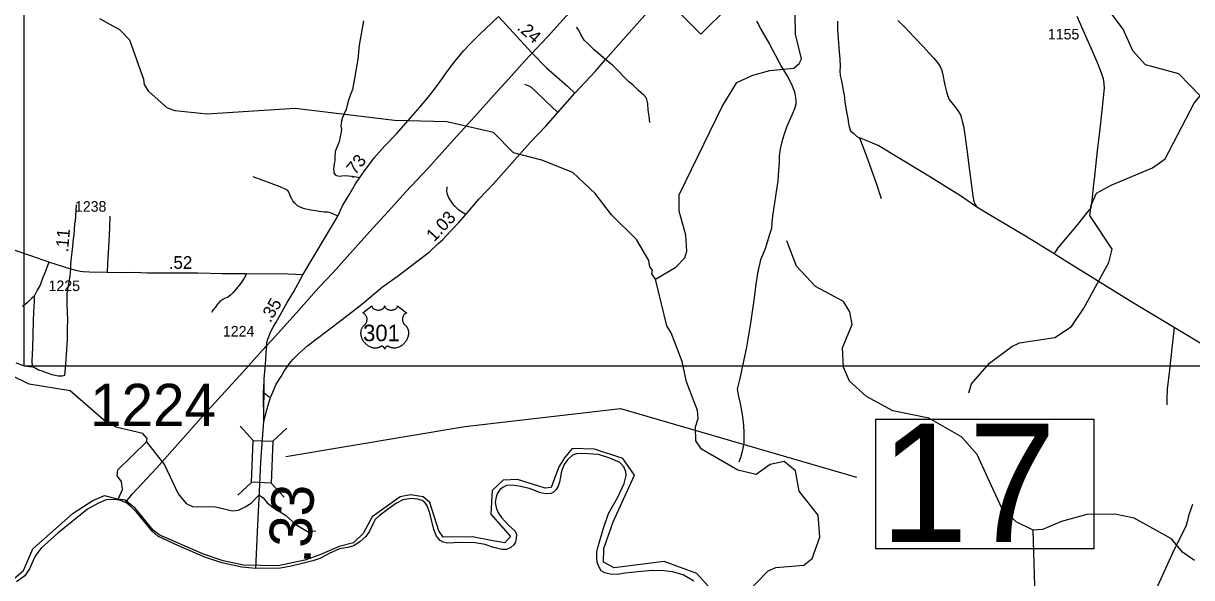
# Model space of a CAD drawing. Extents: x 2290615 to 2522933, y 819489 to 1012715.
# Drawn here: x 2383200 to 2397002, y 876281 to 882832 of the extents above; entities that cross this region are included whole.
import ezdxf

# ---------------------------------------------------------------- set-up
doc = ezdxf.new("R2010")
doc.units = 0
for name, color, linetype in [('Exist Boundary Political CountyLine', 7, 'Continuous'), ('Exist Hydrographic Misc Water Feature', 7, 'Continuous'), ('Exist Railroad Mainline', 7, 'Continuous'), ('Exist Road Non-System Type 51', 7, 'Continuous'), ('Exist Road Primary NC Attributed', 7, 'Continuous'), ('Exist Road Primary NC Service Mileage Hundredths English Label', 7, 'Continuous'), ('Exist Road Primary NC Shield CELL', 7, 'Continuous'), ('Exist Road Primary US Attributed', 7, 'Continuous'), ('Exist Road Primary US Mileage Hundredths English Label', 7, 'Continuous'), ('Exist Road Primary US Shield CELL', 7, 'Continuous'), ('Exist Road Primary US Shield Number Label', 7, 'Continuous'), ('Exist Road Primary US Structure Standard Bridge CELL', 7, 'Continuous'), ('Exist Road Primary US Structure Standard Bridge Number Label', 7, 'Continuous'), ('Exist Road Secondary Mileage Hundredths English Label', 7, 'Continuous'), ('Exist Road Secondary Type 51 Attributed', 7, 'Continuous'), ('Exist Road Secondary Type 51 Number Label', 7, 'Continuous'), ('Map Preparation Inset Cut Line', 7, 'Continuous')]:
    doc.layers.add(name, color=color, linetype=linetype)

msp = doc.modelspace()

# ---------------------------------------------------------------- linework, layer by layer
at = {"layer": 'Exist Boundary Political CountyLine'}
for points in [[(2391121, 876238), (2390994, 876315), (2390869, 876351), (2390767, 876363), (2390634, 876367), (2390459, 876349), (2390310, 876333), (2390218, 876317), (2390131, 876323), (2390071, 876337), (2390027, 876363), (2389993, 876420), (2389979, 876464), (2389976, 876520), (2389974, 876588), (2389989, 876651), (2390051, 876853), (2390113, 877038), (2390223, 877234), (2390298, 877392), (2390320, 877490), (2390318, 877532), (2390294, 877589), (2390248, 877643), (2390129, 877693), (2389993, 877735), (2389798, 877749), (2389735, 877745), (2389689, 877729), (2389629, 877675), (2389587, 877617)], [(2389587, 877617), (2389556, 877541), (2389546, 877472), (2389534, 877408), (2389516, 877362), (2389496, 877324), (2389462, 877291), (2389434, 877275), (2389363, 877271), (2389299, 877289), (2389192, 877330), (2389076, 877360), (2388975, 877374), (2388909, 877370), (2388871, 877352), (2388829, 877322), (2388799, 877271), (2388782, 877215), (2388774, 877171), (2388786, 877109), (2388805, 877054), (2388847, 876992), (2388933, 876902), (2389009, 876832), (2389025, 876790), (2389021, 876748), (2389013, 876702), (2388994, 876670), (2388958, 876636), (2388906, 876615), (2388852, 876613), (2388743, 876642), (2388655, 876672), (2388538, 876692), (2388355, 876696), (2388213, 876690), (2388160, 876700), (2388122, 876722), (2388082, 876770), (2388048, 876852), (2388001, 877045), (2387971, 877130), (2387945, 877164), (2387911, 877192), (2387855, 877210), (2387776, 877216), (2387682, 877200), (2387609, 877162), (2387515, 877096), (2387403, 877010), (2387357, 876968), (2387337, 876928), (2387289, 876829), (2387245, 876769), (2387178, 876707), (2387102, 876657), (2387030, 876639), (2386935, 876622), (2386813, 876567), (2386701, 876509), (2386620, 876479), (2386478, 876445), (2386363, 876417), (2386238, 876392), (2385945, 876390), (2385780, 876407), (2385545, 876457), (2385344, 876525), (2385033, 876657), (2384788, 876773), (2384721, 876830), (2384634, 876937), (2384538, 877057), (2384463, 877128), (2384410, 877168)], [(2384410, 877168), (2384407, 877170), (2384351, 877194), (2384277, 877206), (2384176, 877200), (2384088, 877160), (2383959, 877090), (2383608, 876807), (2383411, 876628), (2383344, 876541), (2383314, 876485), (2383273, 876386), (2383217, 876302), (2383119, 876230)]]:
    msp.add_lwpolyline(points, dxfattribs=at)
at = {"layer": 'Exist Hydrographic Misc Water Feature'}
for points in [[(2390668, 879808), (2390908, 879952), (2391014, 880062), (2391038, 880138), (2391028, 880328), (2390949, 880611), (2390946, 880804), (2391457, 881849), (2391629, 882135), (2391819, 882222), (2392018, 882276), (2392301, 882304), (2392367, 882356), (2392391, 882413), (2392321, 882705), (2392318, 882928), (2392358, 883071), (2392463, 883289), (2392495, 883421), (2392466, 883673), (2392346, 883963), (2391899, 884333)], [(2397104, 881975), (2396851, 882237), (2396458, 882343), (2396306, 882507), (2396194, 882762), (2395999, 883020)], [(2390668, 879808), (2390625, 879872), (2390633, 879915), (2390599, 879956), (2390590, 880031), (2390445, 880278), (2390149, 880568), (2389955, 880823), (2389693, 881068), (2389325, 881214), (2388990, 881302), (2388754, 881541), (2388202, 881667), (2387585, 881684), (2386409, 881826), (2385368, 881761), (2384993, 881798), (2384901, 881830), (2384682, 882028), (2384630, 882111), (2384622, 882167), (2384457, 882633), (2384339, 882756), (2384104, 882887)], [(2394368, 878466), (2394400, 878572), (2394613, 878817), (2394877, 879012), (2394969, 879055), (2395384, 879121), (2395583, 879248), (2395730, 879467), (2396022, 880004), (2396062, 880163), (2395799, 880560), (2395813, 880685), (2395878, 880826), (2396052, 880921), (2396541, 881125), (2396689, 881230), (2397031, 881890), (2397104, 881975)], [(2395131, 876843), (2394930, 876939), (2394761, 877103), (2394590, 877467), (2394469, 877735), (2394283, 877947), (2393897, 878168), (2393471, 878252), (2393161, 878423), (2392958, 878605), (2392890, 878770), (2392878, 878996), (2392991, 879273), (2392964, 879423), (2392888, 879544), (2392560, 879724), (2392332, 879961), (2392220, 880262)], [(2391725, 876079), (2391997, 876360), (2392088, 876403), (2392421, 876430), (2392520, 876506), (2392608, 876759), (2392588, 877018), (2392367, 877304), (2392323, 877545), (2392188, 877654), (2392021, 877618), (2391856, 877500), (2391639, 877553), (2391211, 877798), (2391143, 877897), (2391141, 878064), (2391173, 878164), (2391163, 878256), (2391034, 878595), (2390981, 878836), (2390851, 879175), (2390800, 879259), (2390668, 879808)], [(2384318, 877210), (2384369, 877324), (2384359, 877416), (2384309, 877483), (2384316, 877555), (2384653, 877888), (2384661, 877927), (2384610, 877984), (2384309, 878057), (2384175, 878121), (2383754, 878491), (2383269, 878569), (2383060, 878672)], [(2384653, 877888), (2384866, 877616), (2385027, 877272), (2385122, 877159), (2385199, 877122), (2385265, 877119), (2385361, 877124), (2385468, 877119), (2385554, 877099), (2385671, 877071), (2385741, 877078), (2385821, 877117), (2385889, 877163), (2385982, 877255), (2386002, 877250), (2386031, 877225), (2386079, 877164), (2386152, 877110), (2386295, 877018), (2386418, 876910), (2386557, 876826), (2386656, 876833)], [(2391326, 876141), (2391157, 876332), (2390771, 876472), (2390179, 876398), (2390054, 876464), (2390058, 876626), (2390168, 876939), (2390418, 877491), (2390282, 877689), (2389949, 877798), (2389684, 877807), (2389592, 877698), (2389527, 877591), (2389437, 877348), (2389366, 877338), (2389291, 877363), (2389038, 877441), (2388868, 877432), (2388737, 877313), (2388722, 877031), (2388954, 876767), (2388889, 876694), (2388747, 876715), (2388505, 876765), (2388160, 876758), (2388109, 876835), (2388000, 877169), (2387924, 877236), (2387775, 877261), (2387650, 877238), (2387320, 876999), (2387216, 876802), (2387104, 876696), (2387099, 876694), (2386931, 876649), (2386701, 876550), (2386524, 876489), (2386211, 876420), (2385799, 876430), (2385559, 876479)], [(2382048, 876026), (2382274, 876320), (2382364, 876429), (2382531, 876516), (2382716, 876543), (2382843, 876497), (2382930, 876372), (2382981, 876237), (2383089, 876266), (2383200, 876366), (2383310, 876622), (2383787, 877043), (2384021, 877192), (2384159, 877254), (2384318, 877210)], [(2385559, 876479), (2385328, 876557), (2384803, 876786), (2384734, 876841), (2384520, 877102), (2384402, 877198), (2384318, 877210)], [(2397035, 876484), (2396892, 876583), (2396765, 876739), (2396321, 876983), (2396095, 877030), (2395762, 877026), (2395463, 876945), (2395239, 876850), (2395131, 876843)], [(2395320, 871971), (2395312, 872011), (2395244, 872087), (2395231, 872478), (2395176, 872827), (2394808, 873589), (2394821, 873807), (2394869, 873963), (2395026, 874091), (2395216, 874177), (2395571, 874441), (2395686, 874600), (2395743, 874718), (2395690, 874932), (2395318, 875327), (2395250, 875442), (2395187, 875758), (2395148, 876184), (2395131, 876843)]]:
    msp.add_lwpolyline(points, dxfattribs=at)
at = {"layer": 'Exist Railroad Mainline'}
msp.add_lwpolyline([(2384405, 877171), (2384486, 877267), (2384772, 877576), (2385052, 877892), (2385328, 878202), (2385582, 878481), (2385791, 878708), (2386022, 878965), (2386177, 879137), (2386453, 879442), (2386692, 879709), (2386861, 879887), (2387123, 880183), (2387328, 880410), (2387514, 880614), (2387717, 880841), (2387979, 881118), (2388280, 881454), (2388531, 881729), (2388761, 881986), (2388930, 882173), (2389124, 882391), (2389390, 882675), (2389646, 882958)], dxfattribs=at)
at = {"layer": 'Exist Road Non-System Type 51'}
msp.add_line((2383823, 880689), (2383811, 880488), dxfattribs=at)
for points in [[(2387220, 882862), (2387168, 882573), (2387152, 882411), (2387112, 882180), (2387087, 882050), (2387059, 881978), (2387042, 881924), (2387025, 881865), (2387012, 881813), (2386984, 881757), (2386969, 881721), (2386958, 881676), (2386952, 881618), (2386957, 881580), (2386951, 881526), (2386944, 881494), (2386929, 881434), (2386900, 881358), (2386884, 881316), (2386879, 881252), (2386878, 881207), (2386870, 881175), (2386863, 881111), (2386867, 881085), (2386868, 881067), (2386874, 881053), (2386884, 881042), (2386898, 881034), (2386934, 881028), (2386964, 881031), (2387008, 881033), (2387106, 881024), (2387175, 881011)], [(2390602, 881659), (2390593, 881736), (2390581, 881806), (2390577, 881884), (2390560, 881949), (2390531, 881982), (2390468, 882040), (2390399, 882106), (2390353, 882143), (2390298, 882195), (2390237, 882260), (2390164, 882333), (2390076, 882407), (2389944, 882518), (2389867, 882593), (2389826, 882634), (2389785, 882702), (2389761, 882752), (2389734, 882789)], [(2391862, 882858), (2391883, 882818), (2391905, 882775), (2391943, 882710), (2392016, 882585), (2392085, 882452), (2392158, 882319), (2392229, 882204), (2392273, 882113), (2392308, 882025), (2392323, 881958), (2392325, 881918), (2392326, 881876), (2392308, 881822), (2392277, 881749), (2392217, 881606), (2392183, 881510), (2392162, 881434), (2392141, 881349), (2392130, 881261), (2392129, 881185), (2392122, 881093), (2392112, 880969), (2392090, 880819), (2392068, 880685), (2392051, 880556), (2392044, 880474), (2392037, 880408), (2392016, 880338), (2391962, 880169), (2391910, 880039), (2391872, 879880), (2391852, 879744), (2391830, 879562), (2391792, 879287), (2391742, 879005), (2391699, 878804), (2391663, 878634), (2391631, 878509), (2391648, 878424), (2391669, 878338), (2391685, 878252), (2391693, 878208), (2391706, 878088), (2391713, 877990), (2391713, 877875), (2391696, 877788), (2391671, 877696), (2391652, 877648)], [(2392818, 882859), (2392818, 882760), (2392824, 882653), (2392837, 882496), (2392845, 882412), (2392850, 882323), (2392846, 882271), (2392851, 882217), (2392860, 882167), (2392879, 882089), (2392886, 882040), (2392896, 881989), (2392906, 881905), (2392922, 881807), (2392939, 881706), (2392947, 881649), (2392951, 881626), (2392972, 881563), (2392994, 881544), (2393010, 881531), (2393032, 881510), (2393048, 881497), (2393061, 881488), (2393079, 881478)], [(2393529, 882865), (2393605, 882797), (2393725, 882668), (2393833, 882553), (2393898, 882485), (2393952, 882426), (2393997, 882375), (2394017, 882348), (2394032, 882324), (2394047, 882288), (2394060, 882242), (2394087, 882103), (2394105, 882023), (2394121, 881972), (2394139, 881933), (2394167, 881894), (2394199, 881854), (2394240, 881803), (2394253, 881781), (2394270, 881751), (2394284, 881706), (2394292, 881677), (2394308, 881617), (2394323, 881516), (2394345, 881341), (2394378, 881095), (2394401, 880913), (2394415, 880795), (2394424, 880743), (2394432, 880720), (2394437, 880705), (2394446, 880690), (2394456, 880674), (2394466, 880660)], [(2395646, 882918), (2395716, 882756), (2395826, 882506), (2395897, 882343), (2395935, 882234), (2395955, 882181), (2395962, 882145), (2395964, 882116), (2395967, 882065), (2395964, 882031), (2395940, 881803), (2395914, 881552), (2395890, 881360), (2395874, 881217), (2395853, 881026), (2395838, 880897), (2395826, 880771), (2395815, 880684), (2395809, 880653), (2395801, 880637), (2395770, 880605), (2395653, 880457), (2395549, 880334), (2395466, 880230), (2395422, 880178), (2395395, 880137), (2395376, 880108)], [(2389514, 881778), (2389372, 881912), (2389246, 882033), (2389204, 882076), (2389176, 882090), (2389142, 882101), (2389123, 882109)], [(2393079, 881478), (2393160, 881261), (2393274, 880942), (2393334, 880761)], [(2394466, 880660), (2394270, 880794), (2393847, 881057), (2393481, 881277), (2393338, 881367), (2393299, 881388), (2393231, 881418), (2393158, 881448), (2393079, 881478)], [(2386914, 880554), (2386848, 880587), (2386814, 880597), (2386794, 880599), (2386755, 880600), (2386731, 880605), (2386696, 880608), (2386653, 880615), (2386597, 880623), (2386520, 880641), (2386470, 880658), (2386438, 880675), (2386429, 880685), (2386408, 880708), (2386385, 880735), (2386371, 880759), (2386353, 880793), (2386343, 880817), (2386336, 880839), (2386324, 880855), (2386299, 880868), (2386232, 880902), (2385915, 881019)], [(2388427, 880572), (2388379, 880602), (2388341, 880629), (2388303, 880667), (2388272, 880698), (2388227, 880771), (2388211, 880811), (2388204, 880845), (2388206, 880899)], [(2395376, 880108), (2395060, 880304), (2394806, 880454), (2394612, 880570), (2394466, 880660)], [(2384222, 880554), (2384216, 880414), (2384208, 880249), (2384203, 880120), (2384193, 879997), (2384189, 879886)], [(2396797, 879238), (2396284, 879545), (2395528, 880013), (2395376, 880108)], [(2383303, 878775), (2383340, 878762), (2383380, 878739), (2383418, 878724), (2383468, 878707), (2383535, 878684), (2383574, 878673), (2383610, 878666), (2383658, 878666), (2383689, 878676), (2383694, 878716), (2383702, 878806), (2383712, 878975), (2383721, 879101), (2383723, 879226), (2383725, 879329), (2383723, 879412), (2383719, 879508), (2383717, 879561), (2383717, 879600), (2383719, 879636), (2383727, 879690), (2383737, 879751), (2383754, 879847), (2383761, 879928)], [(2383500, 880009), (2383463, 879903), (2383419, 879796), (2383397, 879740), (2383361, 879678), (2383338, 879632), (2383328, 879609)], [(2385836, 879871), (2385807, 879820), (2385767, 879761), (2385719, 879697), (2385676, 879646), (2385647, 879620), (2385613, 879594), (2385583, 879583), (2385556, 879567), (2385522, 879545), (2385495, 879513), (2385465, 879474), (2385439, 879444), (2385421, 879415)], [(2383328, 879609), (2383301, 879584), (2383244, 879531), (2383190, 879485)], [(2383328, 879609), (2383326, 879550), (2383319, 879421), (2383315, 879312), (2383311, 879159), (2383307, 878996), (2383298, 878845), (2383303, 878775)], [(2396797, 879238), (2396772, 879030), (2396740, 878737), (2396711, 878509), (2396709, 878397), (2396708, 878323)], [(2397252, 878941), (2397245, 878952), (2397226, 878973), (2397200, 878994), (2396797, 879238)], [(2383110, 878822), (2383202, 878787), (2383244, 878781), (2383274, 878778), (2383303, 878775)], [(2386042, 878129), (2386038, 878466), (2386041, 878542), (2386042, 878565)], [(2386121, 878412), (2386090, 878422), (2386064, 878444), (2386038, 878466)], [(2397011, 877145), (2396996, 877103), (2396964, 877011), (2396949, 876941), (2396935, 876890), (2396777, 876570), (2396597, 876180), (2396508, 875949), (2396460, 875811), (2396450, 875778), (2396449, 875750), (2396449, 875733), (2396452, 875715), (2396465, 875692), (2396477, 875674), (2396512, 875647), (2396584, 875601), (2396653, 875571), (2396908, 875416), (2396931, 875398), (2396947, 875384), (2396966, 875366), (2396995, 875333), (2397014, 875311)]]:
    msp.add_lwpolyline(points, dxfattribs=at)
at = {"layer": 'Exist Road Primary NC Attributed'}
for points in [[(2388813, 882913), (2389206, 882485)], [(2389206, 882485), (2389379, 882306), (2389627, 882091), (2389716, 882008)]]:
    msp.add_lwpolyline(points, dxfattribs=at)
at = {"layer": 'Exist Road Primary NC Shield CELL'}
msp.add_lwpolyline([(2390872, 883037), (2391205, 883370), (2391538, 883037), (2391205, 882704)], close=True, dxfattribs=at)
at = {"layer": 'Exist Road Primary US Attributed'}
for points in [[(2389716, 882008), (2389957, 882269), (2390076, 882407), (2390606, 883001), (2390867, 883285), (2391244, 883700), (2391414, 883887), (2391607, 884099), (2391974, 884507), (2392225, 884790), (2392373, 884955), (2392667, 885273), (2392709, 885319), (2392853, 885491), (2393029, 885684), (2393056, 885710), (2393341, 886016), (2393679, 886401)], [(2386042, 878129), (2386086, 878308), (2386121, 878412), (2386136, 878447), (2386188, 878567), (2386244, 878660), (2386281, 878723), (2386344, 878811), (2386383, 878859), (2386455, 878931), (2386560, 879026), (2386790, 879200), (2386966, 879331), (2387193, 879508), (2387444, 879718), (2387615, 879842), (2387831, 880005), (2387992, 880130), (2388097, 880225), (2388155, 880278), (2388251, 880380), (2388343, 880477), (2388427, 880572), (2388582, 880753), (2388754, 880937), (2389187, 881426), (2389373, 881617), (2389514, 881778), (2389716, 882008)], [(2386007, 877649), (2386023, 877917), (2386042, 878129)], [(2385948, 876390), (2385968, 876904), (2385989, 877294), (2386007, 877649)]]:
    msp.add_lwpolyline(points, dxfattribs=at)
at = {"layer": 'Exist Road Primary US Shield CELL'}
msp.add_lwpolyline([(2387317, 879494), (2387317, 879490), (2387318, 879485), (2387319, 879482), (2387321, 879477), (2387325, 879471), (2387331, 879465), (2387337, 879460), (2387342, 879457), (2387349, 879453), (2387357, 879450), (2387366, 879447), (2387376, 879445), (2387386, 879444), (2387396, 879444), (2387407, 879445), (2387419, 879447), (2387424, 879448), (2387431, 879450), (2387436, 879453), (2387443, 879456), (2387448, 879460), (2387452, 879462), (2387457, 879468), (2387462, 879473), (2387464, 879477), (2387466, 879480), (2387468, 879486), (2387468, 879489), (2387469, 879495), (2387469, 879490), (2387470, 879487), (2387470, 879484), (2387472, 879480), (2387474, 879476), (2387477, 879472), (2387481, 879467), (2387484, 879464), (2387487, 879462), (2387494, 879457), (2387503, 879452), (2387507, 879451), (2387511, 879449), (2387516, 879447), (2387522, 879446), (2387527, 879445), (2387533, 879444), (2387539, 879444), (2387544, 879444), (2387549, 879444), (2387555, 879444), (2387560, 879445), (2387566, 879446), (2387571, 879447), (2387577, 879449), (2387583, 879451), (2387588, 879453), (2387595, 879456), (2387600, 879460), (2387604, 879463), (2387609, 879467), (2387613, 879472), (2387616, 879476), (2387618, 879480), (2387619, 879484), (2387620, 879488), (2387621, 879492), (2387621, 879495), (2387727, 879410), (2387725, 879409), (2387719, 879406), (2387714, 879404), (2387707, 879398), (2387704, 879396), (2387701, 879393), (2387698, 879390), (2387695, 879387), (2387692, 879382), (2387689, 879378), (2387687, 879373), (2387685, 879369), (2387682, 879361), (2387680, 879355), (2387679, 879351), (2387678, 879341), (2387677, 879337), (2387677, 879332), (2387678, 879328), (2387678, 879323), (2387679, 879318), (2387680, 879314), (2387681, 879309), (2387683, 879303), (2387685, 879298), (2387690, 879288), (2387696, 879279), (2387701, 879274), (2387705, 879269), (2387712, 879264), (2387715, 879260), (2387719, 879256), (2387726, 879249), (2387729, 879245), (2387731, 879241), (2387734, 879237), (2387736, 879232), (2387738, 879228), (2387742, 879219), (2387745, 879210), (2387746, 879206), (2387748, 879195), (2387749, 879190), (2387750, 879180), (2387750, 879168), (2387749, 879156), (2387747, 879142), (2387745, 879134), (2387742, 879125), (2387739, 879116), (2387734, 879104), (2387730, 879095), (2387725, 879085), (2387721, 879079), (2387716, 879072), (2387711, 879065), (2387704, 879056), (2387696, 879048), (2387690, 879041), (2387682, 879034), (2387677, 879030), (2387669, 879025), (2387660, 879018), (2387650, 879012), (2387642, 879008), (2387634, 879005), (2387625, 879001), (2387609, 878997), (2387604, 878996), (2387597, 878995), (2387591, 878994), (2387584, 878994), (2387576, 878994), (2387568, 878995), (2387560, 878996), (2387552, 878997), (2387544, 879000), (2387536, 879003), (2387528, 879007), (2387515, 879015), (2387511, 879017), (2387509, 879018), (2387504, 879018), (2387499, 879017), (2387494, 879015), (2387491, 879013), (2387487, 879011), (2387484, 879008), (2387481, 879005), (2387478, 879002), (2387476, 879000), (2387473, 878994), (2387471, 878991), (2387470, 878988), (2387469, 878982), (2387467, 878989), (2387465, 878993), (2387463, 878997), (2387460, 879000), (2387457, 879005), (2387453, 879008), (2387449, 879011), (2387445, 879014), (2387442, 879016), (2387439, 879017), (2387435, 879018), (2387432, 879018), (2387429, 879018), (2387425, 879017), (2387421, 879014), (2387416, 879010), (2387411, 879007), (2387405, 879004), (2387401, 879002), (2387396, 879000), (2387390, 878998), (2387383, 878997), (2387377, 878995), (2387371, 878994), (2387364, 878994), (2387359, 878994), (2387353, 878994), (2387347, 878994), (2387341, 878995), (2387333, 878996), (2387326, 878997), (2387319, 878999), (2387312, 879001), (2387304, 879004), (2387294, 879009), (2387288, 879012), (2387277, 879018), (2387264, 879027), (2387255, 879034), (2387248, 879041), (2387238, 879051), (2387232, 879058), (2387223, 879070), (2387217, 879078), (2387213, 879085), (2387207, 879095), (2387204, 879102), (2387200, 879111), (2387197, 879120), (2387194, 879128), (2387193, 879133), (2387191, 879142), (2387190, 879148), (2387189, 879157), (2387188, 879167), (2387188, 879175), (2387188, 879182), (2387189, 879191), (2387190, 879200), (2387192, 879207), (2387194, 879213), (2387196, 879219), (2387199, 879227), (2387202, 879234), (2387206, 879240), (2387210, 879246), (2387214, 879251), (2387219, 879257), (2387225, 879263), (2387230, 879267), (2387236, 879273), (2387240, 879276), (2387243, 879281), (2387247, 879286), (2387249, 879290), (2387252, 879297), (2387254, 879301), (2387257, 879308), (2387258, 879313), (2387259, 879320), (2387260, 879326), (2387260, 879334), (2387260, 879340), (2387259, 879347), (2387258, 879354), (2387256, 879360), (2387254, 879367), (2387251, 879373), (2387247, 879380), (2387243, 879386), (2387238, 879391), (2387233, 879396), (2387229, 879400), (2387224, 879403), (2387219, 879406), (2387214, 879408), (2387210, 879410)], close=True, dxfattribs=at)
at = {"layer": 'Exist Road Primary US Structure Standard Bridge CELL'}
for p, q in [((2385762, 878070), (2385916, 877904)), ((2386313, 878048), (2386147, 877895)), ((2385900, 877409), (2385734, 877255)), ((2386126, 877399), (2386280, 877233))]:
    msp.add_line(p, q, dxfattribs=at)
msp.add_lwpolyline([(2386147, 877895), (2386127, 877399), (2385896, 877409), (2385916, 877904)], close=True, dxfattribs=at)
at = {"layer": 'Exist Road Primary US Structure Standard Bridge Number Label'}
msp.add_lwpolyline([(2386300, 877714), (2388417, 878067), (2390253, 878279), (2393041, 877467)], dxfattribs=at)
msp.add_lwpolyline([(2393270, 878153), (2395847, 878153), (2395847, 876623), (2393270, 876623)], close=True, dxfattribs=at)
at = {"layer": 'Exist Road Secondary Type 51 Attributed'}
for points in [[(2386501, 879859), (2386914, 880554), (2386970, 880676), (2387047, 880807), (2387123, 880934), (2387175, 881011), (2387229, 881091), (2387283, 881157), (2387343, 881242), (2387470, 881385), (2387613, 881530), (2387718, 881654), (2387883, 881842), (2387986, 881965), (2388046, 882038), (2388124, 882145), (2388197, 882251), (2388276, 882359), (2388401, 882508), (2388477, 882592), (2388585, 882698), (2388813, 882913)], [(2383761, 879928), (2383759, 879988), (2383767, 880062), (2383778, 880128), (2383783, 880197), (2383788, 880245), (2383791, 880283), (2383799, 880331), (2383807, 880459), (2383811, 880488)], [(2383761, 879928), (2383501, 880011), (2383300, 880080), (2383068, 880160)], [(2386501, 879859), (2386328, 879867), (2385836, 879871), (2385549, 879873), (2385260, 879881), (2385031, 879881), (2384668, 879880), (2384508, 879886), (2384392, 879884), (2384189, 879886), (2383980, 879891), (2383905, 879895), (2383870, 879900), (2383761, 879928)], [(2386075, 879024), (2386078, 879061), (2386088, 879099), (2386102, 879141), (2386123, 879189), (2386152, 879240), (2386185, 879300), (2386216, 879354), (2386259, 879428), (2386318, 879532), (2386393, 879657), (2386501, 879859)], [(2386042, 878128), (2386046, 878631), (2386060, 878799), (2386068, 878937), (2386075, 879024)]]:
    msp.add_lwpolyline(points, dxfattribs=at)
at = {"layer": 'Map Preparation Inset Cut Line'}
msp.add_lwpolyline([(2383209, 892699), (2397877, 892699), (2397877, 878780), (2383209, 878780)], close=True, dxfattribs=at)

# ---------------------------------------------------------------- texts
at = {"layer": 'Exist Road Primary NC Service Mileage Hundredths English Label'}
msp.add_text('.24', height=150, rotation=318.924, dxfattribs=at).set_placement((2389023, 882767))
at = {"layer": 'Exist Road Primary US Mileage Hundredths English Label'}
for s, height, rotation, p in [('1.03', 150, 47.1059, (2388053, 880242)), ('.33', 500, 86.969, (2386590, 876442))]:
    msp.add_text(s, height=height, rotation=rotation, dxfattribs=at).set_placement(p)
at = {"layer": 'Exist Road Primary US Shield Number Label'}
msp.add_text('301', height=195, dxfattribs=at).set_placement((2387213, 879076))
at = {"layer": 'Exist Road Primary US Structure Standard Bridge Number Label'}
msp.add_text('17', height=1400, dxfattribs=at).set_placement((2393320, 876702))
at = {"layer": 'Exist Road Secondary Mileage Hundredths English Label'}
for s, rotation, p in [('.73', 50.7726, (2387084, 880991)), ('.11', 85.2383, (2383728, 880123)), ('.35', 59.6025, (2386118, 879286))]:
    msp.add_text(s, height=150, rotation=rotation, dxfattribs=at).set_placement(p)
msp.add_text('.52', height=150, dxfattribs=at).set_placement((2384917, 879931))
at = {"layer": 'Exist Road Secondary Type 51 Number Label'}
msp.add_text('1155', height=125, dxfattribs=at).set_placement((2395303, 882642))
for s, height, p in [('1238', 125, (2383809, 880606)), ('1225', 125, (2383497, 879668)), ('1224', 125, (2385557, 879131)), ('1224', 500, (2383988, 878072))]:
    msp.add_text(s, height=height, rotation=360, dxfattribs=at).set_placement(p)

doc.saveas('drawing.dxf')
